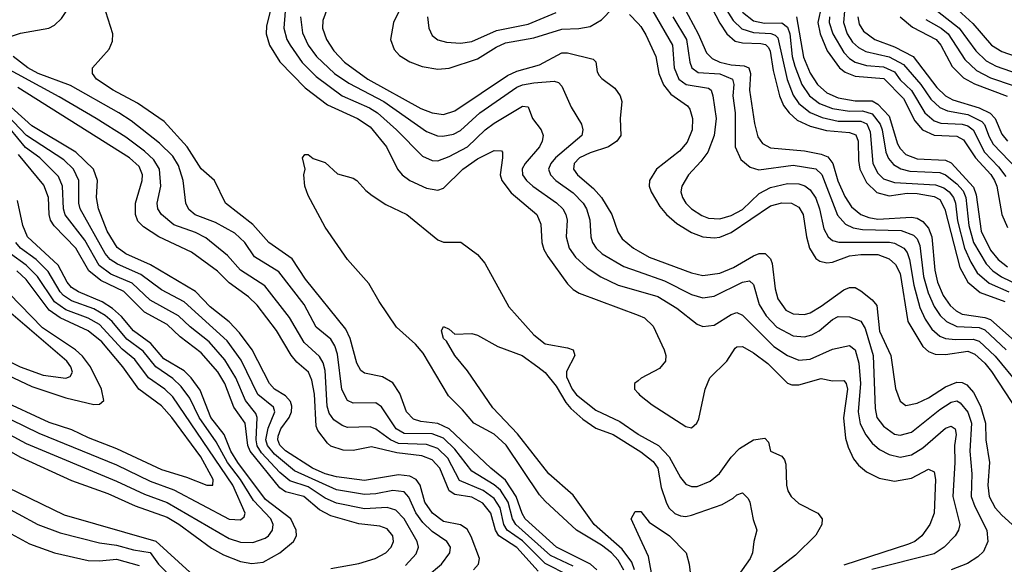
# Model space of a CAD drawing. Header units: inches. Extents: x 990535 to 1117859, y 769386 to 892122.
# Tile 628 of 656: x 1077807 to 1081299, y 823909 to 825840. Entities that reach past the tile are written whole.
import ezdxf

# ---------------------------------------------------------------- set-up
doc = ezdxf.new("R2010")
doc.units = ezdxf.units.IN
doc.header["$MEASUREMENT"] = 0
doc.layers.add('B0872', color=7, linetype='Continuous')
doc.layers.add('B0882', color=7, linetype='Continuous')

msp = doc.modelspace()

# ---------------------------------------------------------------- linework, layer by layer
at = {"layer": 'B0872', "color": 5}
for points, elevation in [([(1077777.7, 825782.3), (1077810, 825792.7), (1077909.9, 825810.1), (1077930, 825820.5), (1077955.2, 825844.8), (1077971.1, 825868.9), (1077983.1, 825910), (1077939.6, 826070), (1077898.4, 826158.4), (1077850, 826242.4), (1077815.2, 826315.2), (1077767.6, 826390)], 2840), ([(1079853.9, 823890), (1079830.9, 823910), (1079710.3, 823970), (1079600.1, 824070), (1079589, 824089), (1079568, 824150), (1079530, 824207.7), (1079477.7, 824250), (1079330, 824390), (1079290, 824408.6), (1079230, 824415.2), (1079203.5, 824423.5), (1079178.7, 824450), (1079154.7, 824514.7), (1079130, 824552.2), (1079094, 824574), (1079030, 824586.9), (1079016.8, 824596.8), (1079002.4, 824622.4), (1078979.4, 824710), (1078963.3, 824743.3), (1078820.3, 824920.3), (1078772.9, 824992.9), (1078690, 825049.9), (1078633.7, 825113.7), (1078537, 825190), (1078497.4, 825270), (1078450, 825311.8), (1078401, 825390), (1078319.4, 825479.4), (1078224.2, 825544.2), (1078138.9, 825590), (1078079.7, 825630), (1078065.1, 825650), (1078065.6, 825670), (1078123.9, 825736.1), (1078135.8, 825764.2), (1078137.4, 825790), (1078087.9, 825947.9)], 2820), ([(1079190.7, 825950), (1079132.9, 825830), (1079122, 825770), (1079134.7, 825734.7), (1079153.5, 825713.5), (1079190.5, 825690.5), (1079234.5, 825674.5), (1079290, 825664.6), (1079330, 825668.8), (1079430, 825701.9), (1079496.9, 825743.1), (1079530, 825757.9), (1079630, 825775.7), (1079730, 825806.7), (1079790, 825808.9), (1079830, 825816.4), (1079870, 825839.9), (1079910, 825880.8)], 2920), ([(1078695.2, 825870), (1078682.7, 825817.3), (1078681.1, 825790), (1078692.3, 825750), (1078730, 825691.3), (1078819, 825599), (1078898.3, 825538.3), (1079005.1, 825490), (1079050, 825459.9), (1079107.2, 825390), (1079146.4, 825310), (1079163.6, 825290), (1079190, 825270.5), (1079250, 825243.4), (1079290, 825235.4), (1079310, 825242.5), (1079378.2, 825310), (1079430, 825346.6), (1079490, 825377), (1079515.1, 825375.1), (1079519.6, 825370), (1079519.5, 825350), (1079510.8, 825290), (1079517.4, 825270), (1079550, 825225.8), (1079641, 825150), (1079655.7, 825115.7), (1079658.7, 825050), (1079665.9, 825025.9), (1079680.1, 825000.1), (1079750, 824904.2), (1079770, 824883.7), (1079790.8, 824870.8), (1080000, 824792.2)], 2820), ([(1078748.1, 825870), (1078743.4, 825810), (1078754.7, 825770), (1078766.1, 825750), (1078808.9, 825688.9), (1078858.7, 825638.7), (1078950, 825570.7), (1079047.5, 825527.5), (1079075.4, 825510), (1079143.6, 825450), (1079235.8, 825355.8), (1079270, 825340.9), (1079290, 825340.3), (1079330, 825354.8), (1079395.1, 825390), (1079458, 825450), (1079490, 825473.2), (1079590, 825533.4), (1079610, 825530.9), (1079625.2, 825490), (1079656.8, 825450), (1079663, 825430), (1079659.8, 825410), (1079650.1, 825390), (1079599.4, 825330), (1079589, 825311), (1079589.6, 825290), (1079604.1, 825270), (1079626.8, 825250), (1079711.2, 825191.2), (1079733.3, 825170), (1079744.4, 825150), (1079748.4, 825130), (1079745.4, 825070), (1079755.2, 825030), (1079778.2, 824998.2), (1079820, 824960), (1079868, 824928), (1079930, 824899.3), (1080000, 824878.8)], 2840), ([(1078898.1, 825881.9), (1078882.1, 825837.9), (1078880.3, 825810), (1078894.6, 825770), (1078920.5, 825730), (1078958.3, 825690), (1079041.7, 825630), (1079230, 825525.7), (1079270, 825509.7), (1079310, 825503.8), (1079350, 825517), (1079537.3, 825642.7), (1079570, 825657.5), (1079650, 825680.6), (1079730, 825722.4), (1079750, 825723.1), (1079840.3, 825700.3), (1079850.8, 825690.8), (1079855.4, 825655.4), (1079862.3, 825642.3), (1079871.2, 825631.2), (1079917.5, 825597.5), (1079936.3, 825570), (1079942.3, 825550), (1079936.2, 825490), (1079939.2, 825430), (1079924.8, 825410), (1079895.7, 825390), (1079830, 825368.6), (1079791.9, 825350), (1079773.1, 825330), (1079771.1, 825310), (1079785.1, 825290), (1079841.7, 825241.7), (1079870.9, 825210), (1079906.7, 825150), (1079927.9, 825087.9), (1079943.8, 825063.8), (1079984.2, 825030), (1080000, 825021)], 2880), ([(1079253.7, 825850), (1079257.9, 825810), (1079270, 825784.5), (1079290, 825768.8), (1079320.4, 825760.4), (1079370, 825757.6), (1079410, 825762.4), (1079498.4, 825801.6), (1079610, 825824.6), (1079710, 825866.3)], 2940), ([(1079970, 825859), (1080000, 825827.2)], 2920), ([(1078802.3, 825850), (1078810, 825793.4), (1078830.4, 825750), (1078859.2, 825710), (1078922.8, 825650), (1078974.7, 825614.7), (1079098.7, 825550), (1079250, 825443.5), (1079288.5, 825428.5), (1079307.2, 825427.2), (1079345.4, 825434.6), (1079370, 825447.7), (1079439.2, 825510), (1079570, 825601.4), (1079590, 825609.8), (1079630, 825616.5), (1079702.3, 825622.3), (1079718.1, 825618.1), (1079730, 825604.9), (1079762.9, 825530), (1079799.8, 825470), (1079803.7, 825450), (1079800.2, 825430), (1079707.2, 825350), (1079690.1, 825330), (1079682.4, 825310), (1079689.6, 825290), (1079708.6, 825270), (1079770, 825225.8), (1079805.3, 825190), (1079816.7, 825170), (1079829, 825131), (1079832.9, 825070), (1079838.7, 825050), (1079851.7, 825030), (1079873.2, 825010), (1079950, 824965.5), (1080000, 824947.6)], 2860), ([(1079755, 823870), (1079670, 823912.1), (1079590, 823992.6), (1079535.8, 824030), (1079524.1, 824050), (1079511.1, 824110), (1079490, 824143), (1079450.9, 824170.9), (1079366.3, 824206.3), (1079325, 824285), (1079290, 824319.6), (1079250, 824333.5), (1079150, 824338), (1079121.4, 824350), (1079070, 824388.1), (1079050, 824397.2), (1078970, 824394.7), (1078950, 824401), (1078921.4, 824421.4), (1078904.8, 824444.8), (1078897.4, 824470), (1078890, 824596.9), (1078883.2, 824623.2), (1078870, 824646.5), (1078815.4, 824695.4), (1078763.9, 824783.9), (1078676.4, 824896.4), (1078590, 824952), (1078544.4, 825004.4), (1078466.8, 825066.8), (1078430, 825085.9), (1078353.2, 825113.2), (1078309.4, 825150), (1078297.1, 825170), (1078294.4, 825190), (1078307.6, 825250), (1078302.6, 825310), (1078282.8, 825342.8), (1078250, 825374.5), (1078183.8, 825423.8), (1078077.9, 825490), (1077946.8, 825566.8), (1077730, 825684.1)], 2860), ([(1079770, 823903), (1079690, 823940), (1079566.8, 824050), (1079555.1, 824070), (1079539.8, 824130), (1079512.1, 824172.1), (1079490, 824191.1), (1079410, 824239.5), (1079350, 824318), (1079310, 824356.5), (1079270, 824372.4), (1079170, 824372.7), (1079142.3, 824390), (1079090, 824467.9), (1079070, 824481.9), (1078990, 824481), (1078969.6, 824489.6), (1078949.2, 824529.1), (1078934.3, 824654.3), (1078924.2, 824684.2), (1078910, 824707), (1078858.1, 824750), (1078815.8, 824830), (1078725.8, 824945.8), (1078639.1, 824999.1), (1078605.9, 825050), (1078570, 825083.1), (1078500.9, 825120.9), (1078428.8, 825148.8), (1078407.1, 825167.1), (1078396.2, 825190), (1078386.8, 825270), (1078370, 825323.7), (1078350, 825355.8), (1078303, 825403), (1078201.9, 825481.9), (1078159, 825510), (1077986.6, 825606.6), (1077872.9, 825650), (1077836.2, 825670), (1077784.1, 825710)], 2840), ([(1079645.2, 823885.2), (1079570, 823969), (1079506.2, 824010), (1079494, 824030), (1079477.4, 824090), (1079450, 824126.4), (1079410, 824147.2), (1079350, 824156.4), (1079330, 824169.9), (1079296.9, 824250), (1079270, 824279.3), (1079233.3, 824293.3), (1079144.1, 824304.1), (1079054.4, 824325.6), (1078990, 824313.2), (1078954.2, 824314.2), (1078910, 824327.7), (1078898.3, 824338.3), (1078864.2, 824384.2), (1078858.5, 824398.5), (1078852.1, 824512.1), (1078842.5, 824562.5), (1078831, 824590), (1078790, 824625.7), (1078770.2, 824650.2), (1078718.1, 824738.1), (1078648.5, 824828.5), (1078618.2, 824858.2), (1078550, 824906.9), (1078508.6, 824948.6), (1078415.6, 825015.6), (1078299.9, 825070), (1078245.6, 825105.6), (1078225.9, 825125.9), (1078217.9, 825150), (1078218, 825190), (1078241.4, 825270), (1078242.4, 825290), (1078230, 825319.6), (1078196.6, 825350), (1077799.8, 825599.8)], 2880), ([(1079416.2, 823890), (1079434.3, 823910), (1079437.9, 823930), (1079407.8, 824007.8), (1079393.3, 824033.3), (1079370, 824049.5), (1079310, 824061.6), (1079270.6, 824090), (1079243.5, 824130), (1079227.3, 824190), (1079213.1, 824210), (1079190, 824221.6), (1079150, 824226.4), (1079030, 824206.7), (1078930, 824219.3), (1078890, 824230.5), (1078845.8, 824250), (1078750, 824311.5), (1078730, 824331.6), (1078722, 824350), (1078723.2, 824363.2), (1078733.4, 824390), (1078762.4, 824430), (1078770.9, 824450), (1078772.2, 824470), (1078766.9, 824486.9), (1078750, 824507), (1078710.4, 824530.4), (1078692.5, 824550), (1078630.9, 824670), (1078586.5, 824730), (1078550, 824768.9), (1078482.2, 824822.2), (1078430, 824876.8), (1078270.5, 824970.5), (1078183.7, 825010), (1078152, 825032), (1078117, 825090), (1078086.3, 825170), (1078079.3, 825210), (1078082.9, 825270), (1078068.8, 825310), (1078006.4, 825370), (1077850, 825464.3), (1077752.1, 825552.2)], 2920), ([(1079252.6, 823867.4), (1079302.8, 823910), (1079332.5, 823950), (1079334.5, 823970), (1079322.3, 823990), (1079270, 824025.9), (1079237, 824057), (1079212, 824092), (1079187, 824147), (1079170, 824166), (1079130, 824171.1), (1079070, 824159), (1079030, 824156.7), (1078930, 824173.2), (1078780.9, 824240.9), (1078710, 824300), (1078685.4, 824330), (1078680.1, 824350), (1078687.5, 824392.5), (1078711.6, 824450), (1078706.8, 824466.8), (1078651.9, 824511.9), (1078592.7, 824632.7), (1078542.1, 824702.1), (1078390, 824839.9), (1078310, 824882), (1078236.9, 824936.9), (1078153.4, 824973.4), (1078128.1, 824990), (1078110, 825011.1), (1078021.4, 825170), (1078016.8, 825190), (1078016, 825270), (1077997.2, 825310), (1077963.6, 825343.6), (1077831.1, 825430), (1077762, 825502)], 2940), ([(1079175.1, 823904.9), (1079213.4, 823946.6), (1079221.1, 823970), (1079216.6, 823990), (1079170, 824070.4), (1079140.9, 824100.9), (1079110, 824110.2), (1079030, 824105.4), (1078930, 824126), (1078890, 824143.2), (1078830, 824183.8), (1078764.8, 824204.8), (1078730, 824234.3), (1078664.5, 824304.5), (1078649.5, 824329.5), (1078645.5, 824350), (1078649.5, 824429.5), (1078644.5, 824444.5), (1078607.2, 824490), (1078573.7, 824570), (1078534.1, 824634.1), (1078478.3, 824698.3), (1078411.4, 824751.4), (1078370, 824790.6), (1078270, 824845.3), (1078205.6, 824905.6), (1078130, 824937.5), (1078089.1, 824969.1), (1078038.3, 825058.3), (1077968, 825148), (1077962.4, 825170), (1077959.2, 825250), (1077943.9, 825283.9), (1077877.9, 825350), (1077827.4, 825387.4), (1077773.6, 825453.6)], 2960), ([(1078910, 823894), (1079010, 823912.4), (1079067.6, 823930), (1079105.2, 823950), (1079124.4, 823970), (1079132.7, 823990), (1079129.9, 824010), (1079110, 824034.9), (1079084.5, 824044.5), (1079010, 824052.9), (1078910, 824081.7), (1078870, 824102.6), (1078814.2, 824150), (1078750, 824166.1), (1078730, 824180.9), (1078624.7, 824310), (1078615.9, 824330), (1078606.5, 824410), (1078566.2, 824466.2), (1078534.6, 824550), (1078510, 824591.7), (1078450, 824659.4), (1078375.9, 824715.9), (1078330, 824759.3), (1078250, 824802.8), (1078176.6, 824876.6), (1078095.1, 824915.1), (1078051.6, 824950), (1078005.7, 825030), (1077929.1, 825109.1), (1077916.4, 825130), (1077911.3, 825150), (1077908.6, 825210), (1077893, 825253), (1077802.2, 825362.2)], 2980), ([(1079950, 823888.1), (1079930, 823923.8), (1079905.5, 823950), (1079870, 823977.3), (1079781.7, 824030), (1079670, 824133.3), (1079650, 824155.1), (1079532.1, 824332.1), (1079490, 824370.8), (1079417.3, 824410), (1079377.4, 824457.4), (1079327.1, 824507.1), (1079238.2, 824658.2), (1079210.2, 824690.2), (1079143.8, 824750), (1079081.6, 824841.6), (1079045.3, 824905.3), (1078969.9, 824990), (1078890, 825104.4), (1078830, 825217.2), (1078818.4, 825250), (1078815.1, 825290), (1078819.3, 825310), (1078809.5, 825350.5), (1078818, 825362), (1078830, 825362.8), (1078848.1, 825348.1), (1078890, 825334), (1078934, 825294), (1078990, 825278.2), (1079002.7, 825270), (1079034.3, 825234.3), (1079056.5, 825216.5), (1079104.9, 825184.9), (1079179.5, 825150), (1079290, 825059.9), (1079310, 825050.9), (1079371.3, 825051.3), (1079430, 825007.6), (1079456.6, 824976.6), (1079542.2, 824822.2), (1079630, 824722.4), (1079670.5, 824690.5), (1079750, 824676.8), (1079769.4, 824669.4), (1079776.1, 824650), (1079746.6, 824593.4), (1079745.7, 824574.3), (1079765.7, 824530), (1079781.1, 824510), (1079850, 824456), (1079935, 824415), (1080000, 824371.1)], 2780), ([(1077690, 824356.6), (1077810, 824288.8), (1077990, 824206.8), (1078119.8, 824159.8), (1078216, 824116), (1078330, 824075.9), (1078371.2, 824051.2), (1078486.6, 823966.6), (1078530, 823943.3), (1078590, 823919.5), (1078630, 823911.6), (1078670, 823917.1), (1078729.3, 823950), (1078778.2, 823990), (1078788, 824010), (1078787.1, 824030), (1078768.6, 824070), (1078678.5, 824138.5), (1078580.1, 824270), (1078555.9, 824310), (1078531.9, 824370), (1078485, 824430), (1078446.9, 824526.9), (1078415.2, 824570), (1078390, 824594.9), (1078318.1, 824638.1), (1078271.8, 824691.8), (1078210, 824737), (1078168.1, 824788.1), (1078136.4, 824816.4), (1078099.4, 824839.4), (1078015.2, 824875.2), (1077990, 824890.6), (1077974.8, 824910), (1077943.8, 824970), (1077834.6, 825070), (1077817.8, 825110), (1077798.7, 825198.7)], 3020), ([(1077710, 824401.2), (1077830, 824338.1), (1078150, 824204.1), (1078250, 824157.7), (1078330, 824127.9), (1078550, 824000.4), (1078590, 823988.3), (1078633.7, 823986.3), (1078677.8, 824002.2), (1078689.6, 824010.4), (1078703.9, 824030), (1078706.3, 824050), (1078697.6, 824070), (1078635.7, 824135.7), (1078589.8, 824210), (1078543.6, 824270), (1078503.3, 824343.3), (1078443.8, 824430), (1078410, 824498.4), (1078379.7, 824539.7), (1078350, 824567.8), (1078289.1, 824609.1), (1078244.5, 824664.5), (1078187, 824707), (1078134.3, 824770), (1078110, 824791.5), (1078070, 824815.5), (1077990, 824843.6), (1077962.2, 824862.2), (1077950, 824875.4), (1077907.6, 824947.6), (1077865.7, 824990), (1077810.1, 825030.1), (1077793.4, 825050)], 3040), ([(1077725.8, 824445.8), (1077874.7, 824374.7), (1078150, 824261.8), (1078270, 824203.9), (1078353, 824173), (1078550, 824069.7), (1078590, 824067.2), (1078603, 824077), (1078607, 824090), (1078562.5, 824190), (1078350, 824503.6), (1078321.3, 824530), (1078263.1, 824570), (1078215.3, 824635.3), (1078170, 824672.5), (1078090, 824759.4), (1078050, 824782.2), (1077970, 824812), (1077930, 824840.3), (1077870.2, 824930.2), (1077829.8, 824969.8), (1077774.2, 825010)], 3060), ([(1077730, 824495.4), (1077910, 824413.6), (1077990, 824386.7), (1078050, 824358.3), (1078150, 824320.4), (1078310, 824245.5), (1078398.2, 824218.2), (1078470, 824189.6), (1078492.2, 824190), (1078493.3, 824210), (1078449.7, 824290), (1078346.6, 824430), (1078310, 824471.1), (1078229.2, 824530), (1078172.9, 824610), (1078098.1, 824698.1), (1078050, 824736.5), (1077950, 824783.6), (1077911.5, 824810), (1077830, 824918.6), (1077796.9, 824950)], 3080), ([(1077510, 824699.7), (1077850, 824539.7), (1077970, 824499.9), (1078070, 824476.3), (1078090, 824476.8), (1078104.8, 824490), (1078096.8, 824530), (1078058.3, 824610), (1078030, 824647.1), (1078004.4, 824670), (1077887.8, 824747.8), (1077728.8, 824910)], 3120), ([(1077635.5, 824695.5), (1077808.3, 824610), (1077890, 824579.9), (1077970, 824568.8), (1077985.3, 824574.7), (1077994.1, 824590), (1077988.3, 824610), (1077974.6, 824630), (1077766.9, 824806.9)], 3140), ([(1079987.3, 823890), (1079977.4, 823917.4), (1079943.1, 823963.1), (1079844.5, 824050), (1079770, 824154.5), (1079683.5, 824230), (1079572.3, 824372.3), (1079484.6, 824464.6), (1079394.9, 824594.9), (1079349.9, 824650), (1079320.9, 824700.9), (1079309.8, 824710), (1079302.6, 824737.4), (1079310, 824753), (1079330, 824743), (1079350, 824724.9), (1079410, 824728), (1079430, 824722), (1079502.1, 824682.1), (1079589.1, 824650), (1079645.1, 824610), (1079670, 824589.5), (1079710, 824541.4), (1079743.4, 824483.4), (1079761.8, 824461.8), (1079803.7, 824423.7), (1079850, 824392.5), (1079912.1, 824370), (1080000, 824314.5)], 2760), ([(1080000, 824560), (1079987.1, 824550), (1079987.5, 824530), (1080000, 824515.5)], 2820), ([(1077762.3, 824182.3), (1077965.1, 824085.1), (1078290, 823990.7), (1078410, 823881)], 2980), ([(1077730, 824125.7), (1077871.1, 824050), (1077950, 824020.6), (1078090, 823984.8), (1078150, 823977.5), (1078210, 823960.9), (1078270, 823950.7), (1078298.8, 823910), (1078353.8, 823853.8)], 2960), ([(1080000, 824016.2), (1079975.1, 824070), (1079990, 824096), (1080000, 824096)], 2740), ([(1077710, 824053.2), (1077841.4, 823981.4), (1077930, 823950.5), (1078050, 823923.2), (1078090, 823921.4), (1078150, 823927.5), (1078230, 823905.1)], 2940)]:
    msp.add_lwpolyline(points, dxfattribs=dict(at, elevation=elevation))
at = {"layer": 'B0882', "color": 5}
for points, elevation in [([(1080160.4, 825890), (1080213.3, 825790), (1080242.4, 825722.4), (1080262.3, 825702.3), (1080290, 825690), (1080330, 825680.4), (1080376.6, 825676.6), (1080392.7, 825670), (1080399.2, 825650), (1080395.5, 825590), (1080412.5, 825472.5), (1080424.9, 825424.9), (1080441, 825401), (1080470, 825385.7), (1080590, 825375.2), (1080650, 825362.9), (1080673.5, 825353.5), (1080690.8, 825330.8), (1080708.7, 825268.7), (1080732.9, 825212.9), (1080757.2, 825177.2), (1080789.8, 825149.8), (1080818.5, 825138.5), (1080850, 825132.7), (1080970, 825139.6), (1080990, 825136.2), (1081010, 825125.2), (1081030, 825101.2), (1081042, 825070), (1081052.2, 824952.2), (1081062.3, 824910), (1081082.7, 824862.7), (1081106.8, 824826.8), (1081127.7, 824807.7), (1081150, 824795.9), (1081230, 824783.9), (1081250, 824776.9), (1081390, 824653.7)], 2980), ([(1080247.1, 825910), (1080290, 825828.4), (1080314.4, 825790), (1080344.6, 825764.6), (1080370, 825758), (1080435.9, 825755.9), (1080451.9, 825751.9), (1080462.2, 825742.2), (1080469.1, 825729.1), (1080479.6, 825659.6), (1080501.8, 825570), (1080516.3, 825536.3), (1080535.4, 825510), (1080564.2, 825484.2), (1080610, 825462.6), (1080667.9, 825447.9), (1080750, 825440.6), (1080772.6, 825432.6), (1080780.4, 825410), (1080781.3, 825341.3), (1080786.8, 825310), (1080810, 825263.3), (1080847.2, 825227.2), (1080890, 825215.2), (1080954.8, 825225.2), (1080990, 825224.5), (1081050, 825213.9), (1081070, 825202.5), (1081088.1, 825168.1), (1081141.7, 824961.7), (1081169.4, 824909.4), (1081213, 824873), (1081300.9, 824841)], 3020), ([(1080650.5, 825890), (1080637.9, 825830), (1080645.6, 825790), (1080671.1, 825730), (1080714.8, 825670), (1080734.1, 825654.1), (1080770, 825639.7), (1080871.4, 825631.4), (1080941, 825561), (1080981.9, 825481.9), (1081009.4, 825449.4), (1081050, 825431), (1081130, 825427.5), (1081154, 825414), (1081196.2, 825350), (1081250.8, 825290.8), (1081264.3, 825270), (1081272, 825250), (1081289.7, 825149.7), (1081310, 825102.9)], 3120), ([(1081096.1, 825910), (1081186.9, 825826.9), (1081254.1, 825750), (1081290, 825727.2), (1081340.8, 825710)], 3280), ([(1080051.9, 825870), (1080121.6, 825750), (1080128.4, 825670), (1080144.3, 825630), (1080170.9, 825610.9), (1080250, 825597), (1080259.1, 825590), (1080264.9, 825570), (1080276.5, 825490), (1080270.1, 825429.9), (1080247.2, 825370), (1080223.1, 825336.9), (1080178.9, 825290), (1080155.6, 825250), (1080152, 825230), (1080157.2, 825210), (1080170, 825189.5), (1080189.5, 825170), (1080225.7, 825145.7), (1080250, 825136.7), (1080290, 825134.7), (1080330, 825145.5), (1080370, 825166.7), (1080430, 825224.2), (1080470, 825245.5), (1080530, 825259.4), (1080570, 825258.3), (1080591.5, 825251.5), (1080610, 825236.8), (1080630, 825207.6), (1080644, 825170), (1080659.3, 825099.3), (1080674, 825070), (1080690, 825057.6), (1080711.9, 825051.9), (1080891.2, 825051.2), (1080910, 825047.5), (1080942.3, 825030), (1080954.4, 825014.4), (1080962.3, 824990), (1080978.4, 824898.4), (1080999.8, 824819.8), (1081018, 824778), (1081042.4, 824742.4), (1081070, 824718.4), (1081090.3, 824710.3), (1081126.2, 824706.2), (1081188.1, 824708.1), (1081210, 824700.6), (1081266.7, 824646.7), (1081350, 824545.2)], 2940), ([(1080306.3, 825886.3), (1080337.2, 825837.2), (1080368.1, 825808.1), (1080410, 825794.8), (1080470.9, 825790.9), (1080486, 825786), (1080495.7, 825775.7), (1080528.7, 825628.7), (1080550, 825573.2), (1080570, 825543.2), (1080610, 825510.8), (1080653.3, 825493.3), (1080710, 825480.4), (1080790, 825481), (1080811.2, 825471.2), (1080822.9, 825442.8), (1080832.7, 825330), (1080850, 825296), (1080870, 825276.3), (1080910, 825263.1), (1081054.6, 825254.6), (1081084, 825244), (1081103.2, 825230), (1081119, 825210), (1081125.4, 825190), (1081132.6, 825127.4), (1081157.9, 825030), (1081180.1, 824980.1), (1081203, 824943), (1081245.7, 824905.7), (1081315.4, 824875.4)], 3040), ([(1080370, 825867.5), (1080410, 825836.3), (1080448.3, 825828.4), (1080509.4, 825829.4), (1080530, 825813.9), (1080537.9, 825790), (1080546.8, 825710), (1080555.5, 825675.5), (1080581.4, 825610), (1080608.2, 825570), (1080643.4, 825543.4), (1080690, 825525.4), (1080750, 825515.4), (1080796.6, 825516.6), (1080830, 825506.3), (1080859.2, 825470), (1080866.1, 825450), (1080878.5, 825370), (1080887.9, 825347.9), (1080906.3, 825326.3), (1080931.7, 825311.7), (1080963.4, 825303.4), (1081070, 825297.9), (1081090, 825290.6), (1081130, 825257.8), (1081153, 825233), (1081162.1, 825210), (1081173.1, 825110), (1081190, 825050), (1081234.2, 824974.2), (1081257.7, 824950), (1081288.7, 824928.7), (1081390, 824880.2)], 3060), ([(1080732.6, 825870), (1080729, 825830), (1080741.7, 825790), (1080761, 825761), (1080782.1, 825742.1), (1080808, 825728), (1080890, 825708.8), (1080941.9, 825681.9), (1081003.4, 825610), (1081038.2, 825558.2), (1081070, 825528.6), (1081097.3, 825517.3), (1081170, 825503.6), (1081219.5, 825479.5), (1081229.2, 825469.2), (1081244.9, 825424.9), (1081259.4, 825399.4), (1081344.3, 825310)], 3160), ([(1081061.7, 825870), (1081138.7, 825810), (1081197.6, 825730), (1081234.4, 825694.4), (1081270, 825676), (1081430, 825619.7)], 3260), ([(1080000, 825827.2), (1080010, 825816.6), (1080027, 825787), (1080062.6, 825710), (1080073.4, 825650), (1080089.8, 825609.8), (1080116.6, 825576.6), (1080175.3, 825535.3), (1080183.2, 825523.2), (1080192.5, 825490), (1080192.2, 825450), (1080174, 825406), (1080146.4, 825373.6), (1080065.4, 825310), (1080040.9, 825270), (1080039, 825250), (1080046.6, 825230), (1080077.5, 825177.5), (1080100.9, 825150), (1080137.6, 825117.6), (1080190, 825085.9), (1080230, 825070.8), (1080270, 825066.9), (1080290, 825069.7), (1080330, 825085.5), (1080470, 825180.2), (1080510, 825191.1), (1080544.4, 825190), (1080570, 825175.5), (1080586, 825150), (1080597.1, 825070), (1080607.7, 825030), (1080630, 824993.1), (1080644.2, 824984.2), (1080670, 824978.2), (1080690, 824980.9), (1080750, 825003), (1080790, 825008.3), (1080850, 825007.8), (1080890, 824992.4), (1080912.6, 824972.6), (1080930, 824940.1), (1080956.9, 824770), (1081010, 824681.7), (1081030, 824663.4), (1081053.8, 824653.8), (1081090, 824653.7), (1081170, 824664.9), (1081194.7, 824654.7), (1081230, 824621.9), (1081253, 824593), (1081370, 824414.2)], 2920), ([(1080123.6, 825850), (1080171.8, 825770), (1080183.7, 825690), (1080191, 825670), (1080213.1, 825653.1), (1080290, 825647.8), (1080334.9, 825630), (1080339.9, 825610), (1080336.3, 825570), (1080344.3, 825510), (1080344.4, 825390), (1080364.5, 825344.5), (1080397.4, 825317.4), (1080428, 825308), (1080550, 825324.5), (1080630, 825311.9), (1080651.2, 825291.2), (1080707.3, 825147.3), (1080735.2, 825115.2), (1080762.5, 825102.5), (1080796.1, 825096.1), (1080932.9, 825092.9), (1080976.5, 825076.5), (1080990, 825063.3), (1080999.9, 825039.9), (1081012.6, 824930), (1081028.7, 824871.3), (1081050, 824822.8), (1081071.4, 824791.4), (1081094.1, 824770), (1081130, 824752.1), (1081210, 824748.6), (1081230, 824741), (1081305.5, 824670)], 2960), ([(1080561.4, 825850), (1080587.2, 825707.2), (1080610.2, 825650.2), (1080635.9, 825610), (1080670, 825581), (1080710, 825563.7), (1080770, 825552.7), (1080830, 825552.5), (1080850, 825541.3), (1080890, 825497.8), (1080920.6, 825400.6), (1080930, 825383), (1080950, 825362.6), (1080990, 825347), (1081090, 825342.3), (1081110, 825332.5), (1081190, 825246.4), (1081198.8, 825218.8), (1081216.6, 825090), (1081250, 825022.9), (1081277.4, 824990), (1081310, 824964.1)], 3080), ([(1080679.1, 825850), (1080678, 825830), (1080690.6, 825790), (1080730, 825723.5), (1080750, 825702.6), (1080770.1, 825690), (1080810, 825678.4), (1080870, 825672.9), (1080910, 825655.1), (1080930, 825627), (1080970, 825588.8), (1081017.1, 825510), (1081050, 825481.2), (1081073.8, 825473.8), (1081150, 825469.8), (1081170, 825463.6), (1081188.1, 825450), (1081228.9, 825370), (1081278.5, 825318.5), (1081303.9, 825283.9)], 3140), ([(1080779.7, 825850), (1080784.1, 825824.1), (1080799.1, 825799.1), (1080839.8, 825770), (1080910, 825743.8), (1080975.5, 825710), (1081059.9, 825599.9), (1081090.5, 825570.5), (1081116.5, 825556.5), (1081210, 825527.9), (1081248.7, 825508.7), (1081266.3, 825490), (1081290, 825434.3), (1081309.7, 825410)], 3180), ([(1080929.7, 825850), (1080973.2, 825813.2), (1081056.8, 825770), (1081073.7, 825750), (1081114.6, 825674.6), (1081154, 825634), (1081193.3, 825613.3), (1081308.9, 825568.9)], 3220), ([(1081021.2, 825841.2), (1081074.9, 825810), (1081099.9, 825790), (1081159.2, 825699.2), (1081200.1, 825660.1), (1081250, 825634.6), (1081330, 825606.8)], 3240), ([(1080000, 825021), (1080038.8, 824998.8), (1080190, 824942.9), (1080230, 824933.3), (1080290, 824942.1), (1080338.8, 824961.2), (1080410, 825003.3), (1080430, 825011.6), (1080450.8, 825010.8), (1080470, 824992.1), (1080475.3, 824975.3), (1080486.2, 824886.3), (1080496, 824850), (1080524.3, 824810), (1080550, 824797.2), (1080590, 824795.2), (1080610, 824800.9), (1080650, 824824.3), (1080730, 824883), (1080750, 824891.2), (1080770, 824891), (1080790, 824878.4), (1080830, 824846.4), (1080846.6, 824826.6), (1080856.4, 824736.4), (1080896.6, 824650), (1080912.5, 824532.5), (1080930, 824487.1), (1080950, 824472.5), (1080990, 824480.3), (1081030, 824499.7), (1081090, 824538.2), (1081130, 824554.8), (1081150, 824554.1), (1081166, 824546), (1081190, 824518.5), (1081214.9, 824470), (1081232.3, 824410), (1081233.7, 824350), (1081246.3, 824270), (1081240.1, 824190), (1081245.2, 824150), (1081267.1, 824110), (1081290, 824084), (1081339.2, 824039.2)], 2880), ([(1080000, 824947.6), (1080094, 824914), (1080190, 824866.4), (1080230, 824853.9), (1080270, 824859.4), (1080370, 824910.1), (1080394.8, 824914.8), (1080410, 824900.9), (1080429.7, 824830), (1080454.4, 824790), (1080492.5, 824750), (1080550, 824718.8), (1080590, 824715.4), (1080616.8, 824723.2), (1080642.7, 824737.3), (1080690, 824777.6), (1080710, 824788.2), (1080750, 824787), (1080790, 824771.1), (1080805.1, 824745.1), (1080833.6, 824650), (1080841.1, 824461.1), (1080847.4, 824430), (1080870, 824398.5), (1080910, 824371), (1080930, 824367.5), (1080970, 824377.4), (1081070, 824458.1), (1081110, 824484.4), (1081130, 824488.3), (1081141.9, 824481.9), (1081170, 824448.3), (1081182.1, 824410), (1081177.2, 824310), (1081183.8, 824230), (1081181.7, 824150), (1081194, 824114), (1081236.5, 824030), (1081241, 823990), (1081225.4, 823954.6), (1081204.6, 823935.4), (1081167.9, 823912.1), (1081110.4, 823889.6)], 2860), ([(1080000, 824878.8), (1080070, 824858.3), (1080137.1, 824817.1), (1080210, 824760.5), (1080230, 824752.1), (1080270, 824756.6), (1080330, 824795.5), (1080350, 824802), (1080370, 824792.6), (1080481.8, 824681.8), (1080530, 824649.2), (1080570, 824632.8), (1080610, 824636.1), (1080690, 824671.7), (1080750, 824684.5), (1080770, 824670.2), (1080782.9, 824622.9), (1080788.9, 824550), (1080780.7, 824450), (1080787.6, 824407.6), (1080807.9, 824367.9), (1080830, 824338.5), (1080856.3, 824316.3), (1080890, 824299.1), (1080930, 824289.2), (1080970, 824297.3), (1081010, 824322.4), (1081090, 824391.8), (1081110, 824399.1), (1081125, 824390), (1081128.1, 824370), (1081122.8, 824330), (1081123.9, 824270), (1081116.7, 824150), (1081140.9, 824050), (1081136.2, 824030), (1081124.6, 824010), (1081085.9, 823970), (1081050, 823946.3), (1080828.8, 823891.2)], 2840), ([(1080000, 824792.2), (1080023.4, 824783.4), (1080054.1, 824754.1), (1080092.5, 824670), (1080098.3, 824650), (1080097.5, 824630), (1080076.5, 824603.5), (1080011.3, 824568.7), (1080000, 824560)], 2820), ([(1080000, 824515.5), (1080004.7, 824510), (1080050, 824474.7), (1080170, 824397.7), (1080190, 824393.1), (1080209, 824410), (1080215, 824425), (1080238.3, 824530), (1080254.8, 824570), (1080314.8, 824630), (1080344.8, 824675.2), (1080350, 824679.8), (1080370, 824681.8), (1080410, 824658.9), (1080460.7, 824620.7), (1080530, 824551.6), (1080545.9, 824545.9), (1080570, 824545.7), (1080650, 824567.5), (1080690, 824559.8), (1080730, 824561.4), (1080738.1, 824550), (1080743.2, 824530), (1080728.2, 824428.2), (1080736.1, 824356.1), (1080744.8, 824324.8), (1080763.8, 824283.8), (1080781.3, 824261.3), (1080810, 824237.1), (1080854.9, 824214.9), (1080910, 824204.3), (1080970, 824214.4), (1081030, 824247), (1081050, 824237.6), (1081054.6, 824210), (1081050.1, 824090), (1081034.3, 824050), (1081006.4, 824010), (1080981.1, 823990), (1080959.5, 823980.5), (1080730, 823905.8)], 2820), ([(1080000, 824371.1), (1080001.6, 824370), (1080072.9, 824330), (1080110.4, 824290), (1080150, 824217.4), (1080170, 824193.4), (1080190, 824184.6), (1080210, 824185.5), (1080255.5, 824204.5), (1080288.6, 824231.4), (1080330, 824288.6), (1080360.1, 824319.9), (1080410, 824350.2), (1080450, 824356.9), (1080462.2, 824342.2), (1080470.3, 824310), (1080510, 824293), (1080519.6, 824279.6), (1080524.2, 824264.2), (1080526, 824190), (1080531.2, 824170), (1080543.2, 824150), (1080570, 824125), (1080637.6, 824090), (1080653.1, 824070), (1080652.3, 824050), (1080630, 824012.6), (1080558.1, 823941.9), (1080465.5, 823870)], 2780), ([(1080000, 824314.5), (1080010, 824308.2), (1080053.5, 824273.5), (1080070.4, 824250), (1080082.1, 824182), (1080099.5, 824130), (1080109.3, 824109.3), (1080130, 824089.7), (1080150, 824081), (1080170, 824078.7), (1080190, 824083.1), (1080298.5, 824121.5), (1080336.8, 824143.2), (1080350, 824156.1), (1080370, 824162.6), (1080390, 824143.1), (1080396.8, 824130), (1080407.8, 824067.8), (1080421.7, 824030), (1080410.3, 823990), (1080405.8, 823950), (1080397.8, 823930), (1080355.6, 823870)], 2760), ([(1080000, 824096), (1080010, 824096), (1080039, 824059), (1080111.2, 824010), (1080170.3, 823950), (1080181.7, 823910), (1080191.1, 823830)], 2740), ([(1080000, 823551.8), (1080036.3, 823663.7), (1080061.1, 823770), (1080052.8, 823852.8), (1080036.7, 823936.7), (1080000, 824016.2)], 2740)]:
    msp.add_lwpolyline(points, dxfattribs=dict(at, elevation=elevation))

doc.saveas('drawing.dxf')
